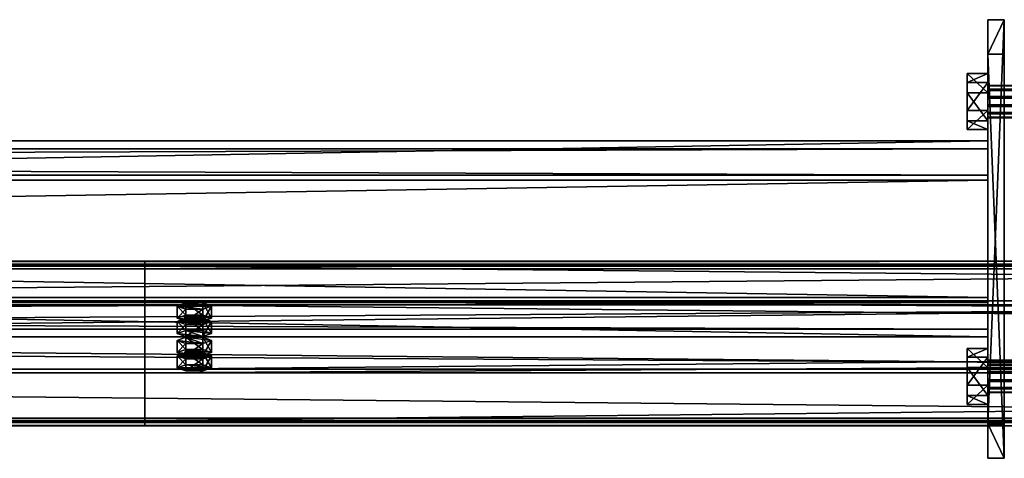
# Model space of a CAD drawing. Header units: millimetres. Extents: x -333 to 67333, y -930 to 39730.
# Tile 775 of 1056: x 10424 to 11020, y 24943 to 25208. Entities that reach past the tile are written whole.
import ezdxf

# ---------------------------------------------------------------- set-up
doc = ezdxf.new("R2010")
doc.units = ezdxf.units.MM
for name, color, linetype in [('13', 7, 'Continuous'), ('5', 7, 'Continuous'), ('95', 7, 'Continuous'), ('99', 7, 'Continuous')]:
    doc.layers.add(name, color=color, linetype=linetype)

msp = doc.modelspace()

# ---------------------------------------------------------------- meshes
at = {"layer": '13', "color": 30}
mesh = msp.add_polyface(dxfattribs=at)
corners = [(4899.99, 24965.81, 6372.77), (4899.99, 25038.2, 6357.38), (11699.99, 25038.2, 6357.38), (11699.99, 24965.81, 6372.77), (4899.99, 24997.03, 6163.71), (11699.99, 24997.03, 6163.71), (4899.99, 25057.68, 6150.82), (11699.99, 25057.68, 6150.82), (4899.99, 25060.38, 6163.54), (11699.99, 25060.38, 6163.54), (4899.99, 25062.33, 6163.12), (11699.99, 25062.33, 6163.12), (4899.99, 25059.22, 6148.45), (11699.99, 25059.22, 6148.45), (4899.99, 24994.66, 6162.17), (11699.99, 24994.66, 6162.17), (4899.99, 25035.82, 6355.84), (11699.99, 25035.82, 6355.84), (4899.99, 24967.35, 6370.4), (11699.99, 24967.35, 6370.4), (4899.99, 24964.65, 6357.68), (11699.99, 24964.65, 6357.68), (4899.99, 24962.69, 6358.1), (11699.99, 24962.69, 6358.1)]
mesh.append_faces([[corners[k] for k in face] for face in [(0, 2, 3, 3), (1, 5, 2, 2), (4, 7, 5, 5), (6, 9, 7, 7), (8, 11, 9, 9), (10, 13, 11, 11), (12, 15, 13, 13), (14, 17, 15, 15), (16, 19, 17, 17), (18, 21, 19, 19), (20, 23, 21, 21), (22, 3, 23, 23), (20, 0, 22, 22), (8, 12, 10, 10), (11, 7, 9, 9)]], dxfattribs={"vtx0": -1, "color": 30})
mesh.append_faces([[corners[k] for k in face] for face in [(0, 16, 1, 1), (16, 0, 18, 18), (18, 0, 20, 20), (12, 6, 14, 14), (14, 1, 16, 16), (3, 19, 23, 23), (19, 2, 17, 17), (17, 2, 15, 15), (15, 5, 13, 13)]], dxfattribs={"vtx0": -1, "vtx1": -1, "color": 30})
mesh.append_faces([[corners[k] for k in face] for face in [(12, 8, 6, 6), (14, 6, 4, 4), (14, 4, 1, 1), (7, 11, 13, 13), (19, 3, 2, 2), (15, 2, 5, 5), (13, 5, 7, 7)]], dxfattribs={"vtx0": -1, "vtx2": -1, "vtx3": -1, "color": 30})
mesh.append_faces([[corners[k] for k in face] for face in [(21, 23, 19, 19)]], dxfattribs={"vtx1": -1, "color": 30})
mesh.append_faces([[corners[k] for k in face] for face in [(0, 1, 2, 2), (1, 4, 5, 5), (4, 6, 7, 7), (6, 8, 9, 9), (8, 10, 11, 11), (10, 12, 13, 13), (12, 14, 15, 15), (14, 16, 17, 17), (16, 18, 19, 19), (18, 20, 21, 21), (20, 22, 23, 23), (22, 0, 3, 3)]], dxfattribs={"vtx2": -1, "vtx3": -1, "color": 30})
mesh = msp.add_polyface(dxfattribs=at)
corners = [(10499.99, 24965.81, 6372.77), (10499.99, 25038.2, 6357.38), (17299.99, 25038.2, 6357.38), (17299.99, 24965.81, 6372.77), (10499.99, 24997.03, 6163.71), (17299.99, 24997.03, 6163.71), (10499.99, 25057.68, 6150.82), (17299.99, 25057.68, 6150.82), (10499.99, 25060.38, 6163.54), (17299.99, 25060.38, 6163.54), (10499.99, 25062.33, 6163.12), (17299.99, 25062.33, 6163.12), (10499.99, 25059.22, 6148.45), (17299.99, 25059.22, 6148.45), (10499.99, 24994.66, 6162.17), (17299.99, 24994.66, 6162.17), (10499.99, 25035.82, 6355.84), (17299.99, 25035.82, 6355.84), (10499.99, 24967.35, 6370.4), (17299.99, 24967.35, 6370.4), (10499.99, 24964.65, 6357.68), (17299.99, 24964.65, 6357.68), (10499.99, 24962.69, 6358.1), (17299.99, 24962.69, 6358.1)]
mesh.append_faces([[corners[k] for k in face] for face in [(0, 2, 3, 3), (1, 5, 2, 2), (4, 7, 5, 5), (6, 9, 7, 7), (8, 11, 9, 9), (10, 13, 11, 11), (12, 15, 13, 13), (14, 17, 15, 15), (16, 19, 17, 17), (18, 21, 19, 19), (20, 23, 21, 21), (22, 3, 23, 23), (20, 0, 22, 22), (8, 12, 10, 10), (11, 7, 9, 9)]], dxfattribs={"vtx0": -1, "color": 30})
mesh.append_faces([[corners[k] for k in face] for face in [(0, 16, 1, 1), (16, 0, 18, 18), (18, 0, 20, 20), (12, 6, 14, 14), (14, 1, 16, 16), (3, 19, 23, 23), (19, 2, 17, 17), (17, 2, 15, 15), (15, 5, 13, 13)]], dxfattribs={"vtx0": -1, "vtx1": -1, "color": 30})
mesh.append_faces([[corners[k] for k in face] for face in [(12, 8, 6, 6), (14, 6, 4, 4), (14, 4, 1, 1), (7, 11, 13, 13), (19, 3, 2, 2), (15, 2, 5, 5), (13, 5, 7, 7)]], dxfattribs={"vtx0": -1, "vtx2": -1, "vtx3": -1, "color": 30})
mesh.append_faces([[corners[k] for k in face] for face in [(21, 23, 19, 19)]], dxfattribs={"vtx1": -1, "color": 30})
mesh.append_faces([[corners[k] for k in face] for face in [(0, 1, 2, 2), (1, 4, 5, 5), (4, 6, 7, 7), (6, 8, 9, 9), (8, 10, 11, 11), (10, 12, 13, 13), (12, 14, 15, 15), (14, 16, 17, 17), (16, 18, 19, 19), (18, 20, 21, 21), (20, 22, 23, 23), (22, 0, 3, 3)]], dxfattribs={"vtx2": -1, "vtx3": -1, "color": 30})
at = {"layer": '5', "color": 131}
mesh = msp.add_polyface(dxfattribs=at)
corners = [(11009.95, 25111.2, 6008.63), (11009.95, 25021.21, 6027.75), (5589.94, 25021.21, 6027.75), (5589.94, 25111.2, 6008.63), (11009.95, 25040.33, 6117.74), (5589.94, 25040.33, 6117.74), (11009.95, 25130.32, 6098.62), (5589.94, 25130.32, 6098.62), (11009.95, 25114.28, 6003.88), (11009.95, 25135.07, 6101.7), (5589.94, 25135.07, 6101.7), (5589.94, 25114.28, 6003.88), (11009.95, 25037.25, 6122.49), (5589.94, 25037.25, 6122.49), (11009.95, 25016.46, 6024.67), (5589.94, 25016.46, 6024.67)]
mesh.append_faces([[corners[k] for k in face] for face in [(0, 2, 3, 3), (1, 5, 2, 2), (4, 7, 5, 5), (6, 3, 7, 7), (8, 10, 11, 11), (9, 13, 10, 10), (12, 15, 13, 13), (14, 11, 15, 15)]], dxfattribs={"vtx0": -1, "color": 131})
mesh.append_faces([[corners[k] for k in face] for face in [(6, 8, 0, 0), (12, 4, 14, 14), (11, 3, 15, 15), (3, 10, 7, 7), (7, 10, 5, 5), (15, 2, 13, 13), (2, 15, 3, 3), (13, 5, 10, 10)]], dxfattribs={"vtx0": -1, "vtx1": -1, "color": 131})
mesh.append_faces([[corners[k] for k in face] for face in [(9, 6, 4, 4), (6, 9, 8, 8), (0, 8, 14, 14), (4, 12, 9, 9), (14, 4, 1, 1), (14, 1, 0, 0), (3, 11, 10, 10), (13, 2, 5, 5)]], dxfattribs={"vtx0": -1, "vtx2": -1, "vtx3": -1, "color": 131})
mesh.append_faces([[corners[k] for k in face] for face in [(0, 1, 2, 2), (1, 4, 5, 5), (4, 6, 7, 7), (6, 0, 3, 3), (8, 9, 10, 10), (9, 12, 13, 13), (12, 14, 15, 15), (14, 8, 11, 11)]], dxfattribs={"vtx2": -1, "vtx3": -1, "color": 131})
at = {"layer": '95', "color": 7}
mesh = msp.add_polyface(dxfattribs=at)
corners = [(11009.95, 25168.62, 6043.43), (11009.95, 25166.27, 6038.82), (11189.95, 25166.27, 6038.82), (11189.95, 25168.62, 6043.43), (11009.95, 25161.93, 6036), (11189.95, 25161.93, 6036), (11009.95, 25156.76, 6035.73), (11189.95, 25156.76, 6035.73), (11009.95, 25152.15, 6038.08), (11189.95, 25152.15, 6038.08), (11009.95, 25149.33, 6042.42), (11189.95, 25149.33, 6042.42), (11009.95, 25149.06, 6047.59), (11189.95, 25149.06, 6047.59), (11009.95, 25151.41, 6052.2), (11189.95, 25151.41, 6052.2), (11009.95, 25155.75, 6055.02), (11189.95, 25155.75, 6055.02), (11009.95, 25160.92, 6055.29), (11189.95, 25160.92, 6055.29), (11009.95, 25165.53, 6052.94), (11189.95, 25165.53, 6052.94), (11009.95, 25168.35, 6048.6), (11189.95, 25168.35, 6048.6), (11189.95, 25175.78, 6041.91), (11189.95, 25164.19, 6029.04), (11202.45, 25164.19, 6029.04), (11202.45, 25175.78, 6041.91), (11189.95, 25147.25, 6032.64), (11202.45, 25147.25, 6032.64), (11189.95, 25141.9, 6049.11), (11202.45, 25141.9, 6049.11), (11189.95, 25153.49, 6061.99), (11202.45, 25153.49, 6061.99), (11189.95, 25170.43, 6058.39), (11202.45, 25170.43, 6058.39), (10997.45, 25175.78, 6041.91), (10997.45, 25164.19, 6029.04), (11009.95, 25164.19, 6029.04), (11009.95, 25175.78, 6041.91), (10997.45, 25147.25, 6032.64), (11009.95, 25147.25, 6032.64), (10997.45, 25141.9, 6049.11), (11009.95, 25141.9, 6049.11), (10997.45, 25153.49, 6061.99), (11009.95, 25153.49, 6061.99), (10997.45, 25170.43, 6058.39), (11009.95, 25170.43, 6058.39), (11009.95, 25002.33, 6078.78), (11009.95, 24999.98, 6074.17), (11189.95, 24999.98, 6074.17), (11189.95, 25002.33, 6078.78), (11009.95, 24995.64, 6071.35), (11189.95, 24995.64, 6071.35), (11009.95, 24990.47, 6071.08), (11189.95, 24990.47, 6071.08), (11009.95, 24985.86, 6073.43), (11189.95, 24985.86, 6073.43), (11009.95, 24983.04, 6077.77), (11189.95, 24983.04, 6077.77), (11009.95, 24982.77, 6082.94), (11189.95, 24982.77, 6082.94), (11009.95, 24985.12, 6087.55), (11189.95, 24985.12, 6087.55), (11009.95, 24989.46, 6090.37), (11189.95, 24989.46, 6090.37), (11009.95, 24994.63, 6090.64), (11189.95, 24994.63, 6090.64), (11009.95, 24999.24, 6088.29), (11189.95, 24999.24, 6088.29), (11009.95, 25002.06, 6083.95), (11189.95, 25002.06, 6083.95), (11189.95, 25009.49, 6077.26), (11189.95, 24997.91, 6064.38), (11202.45, 24997.91, 6064.38), (11202.45, 25009.49, 6077.26), (11189.95, 24980.96, 6067.99), (11202.45, 24980.96, 6067.99), (11189.95, 24975.61, 6084.46), (11202.45, 24975.61, 6084.46), (11189.95, 24987.2, 6097.33), (11202.45, 24987.2, 6097.33), (11189.95, 25004.14, 6093.73), (11202.45, 25004.14, 6093.73), (10997.45, 25009.49, 6077.26), (10997.45, 24997.91, 6064.38), (11009.95, 24997.91, 6064.38), (11009.95, 25009.49, 6077.26), (10997.45, 24980.96, 6067.99), (11009.95, 24980.96, 6067.99), (10997.45, 24975.61, 6084.46), (11009.95, 24975.61, 6084.46), (10997.45, 24987.2, 6097.33), (11009.95, 24987.2, 6097.33), (10997.45, 25004.14, 6093.73), (11009.95, 25004.14, 6093.73)]
mesh.append_faces([[corners[k] for k in face] for face in [(0, 2, 3, 3), (1, 5, 2, 2), (4, 7, 5, 5), (6, 9, 7, 7), (8, 11, 9, 9), (10, 13, 11, 11), (12, 15, 13, 13), (14, 17, 15, 15), (16, 19, 17, 17), (18, 21, 19, 19), (20, 23, 21, 21), (22, 3, 23, 23), (4, 8, 6, 6), (18, 22, 20, 20), (23, 19, 21, 21), (11, 7, 9, 9), (24, 26, 27, 27), (25, 29, 26, 26), (28, 31, 29, 29), (30, 33, 31, 31), (32, 35, 33, 33), (34, 27, 35, 35), (25, 30, 28, 28), (32, 24, 34, 34), (27, 33, 35, 35), (31, 26, 29, 29), (36, 38, 39, 39), (37, 41, 38, 38), (40, 43, 41, 41), (42, 45, 43, 43), (44, 47, 45, 45), (46, 39, 47, 47), (37, 42, 40, 40), (44, 36, 46, 46), (39, 45, 47, 47), (43, 38, 41, 41), (48, 50, 51, 51), (49, 53, 50, 50), (52, 55, 53, 53), (54, 57, 55, 55), (56, 59, 57, 57), (58, 61, 59, 59), (60, 63, 61, 61), (62, 65, 63, 63), (64, 67, 65, 65), (66, 69, 67, 67), (68, 71, 69, 69), (70, 51, 71, 71), (52, 56, 54, 54), (66, 70, 68, 68), (71, 67, 69, 69), (59, 55, 57, 57), (72, 74, 75, 75), (73, 77, 74, 74), (76, 79, 77, 77), (78, 81, 79, 79), (80, 83, 81, 81), (82, 75, 83, 83), (73, 78, 76, 76), (80, 72, 82, 82), (75, 81, 83, 83), (79, 74, 77, 77), (84, 86, 87, 87), (85, 89, 86, 86), (88, 91, 89, 89), (90, 93, 91, 91), (92, 95, 93, 93), (94, 87, 95, 95), (85, 90, 88, 88), (92, 84, 94, 94), (87, 93, 95, 95), (91, 86, 89, 89)]], dxfattribs={"vtx0": -1, "color": 7})
mesh.append_faces([[corners[k] for k in face] for face in [(8, 4, 10, 10), (10, 4, 12, 12), (12, 0, 14, 14), (14, 0, 16, 16), (16, 22, 18, 18), (19, 23, 17, 17), (17, 3, 15, 15), (15, 2, 13, 13), (13, 5, 11, 11), (30, 24, 32, 32), (33, 26, 31, 31), (42, 36, 44, 44), (45, 38, 43, 43), (56, 52, 58, 58), (58, 49, 60, 60), (60, 48, 62, 62), (62, 70, 64, 64), (64, 70, 66, 66), (67, 71, 65, 65), (65, 51, 63, 63), (63, 50, 61, 61), (61, 53, 59, 59), (78, 72, 80, 80), (81, 74, 79, 79), (90, 84, 92, 92), (93, 86, 91, 91)]], dxfattribs={"vtx0": -1, "vtx1": -1, "color": 7})
mesh.append_faces([[corners[k] for k in face] for face in [(12, 4, 1, 1), (12, 1, 0, 0), (16, 0, 22, 22), (17, 23, 3, 3), (15, 3, 2, 2), (13, 2, 5, 5), (11, 5, 7, 7), (30, 25, 24, 24), (33, 27, 26, 26), (42, 37, 36, 36), (45, 39, 38, 38), (58, 52, 49, 49), (60, 49, 48, 48), (62, 48, 70, 70), (65, 71, 51, 51), (63, 51, 50, 50), (61, 50, 53, 53), (59, 53, 55, 55), (78, 73, 72, 72), (81, 75, 74, 74), (90, 85, 84, 84), (93, 87, 86, 86)]], dxfattribs={"vtx0": -1, "vtx2": -1, "vtx3": -1, "color": 7})
mesh.append_faces([[corners[k] for k in face] for face in [(0, 1, 2, 2), (1, 4, 5, 5), (4, 6, 7, 7), (6, 8, 9, 9), (8, 10, 11, 11), (10, 12, 13, 13), (12, 14, 15, 15), (14, 16, 17, 17), (16, 18, 19, 19), (18, 20, 21, 21), (20, 22, 23, 23), (22, 0, 3, 3), (24, 25, 26, 26), (25, 28, 29, 29), (28, 30, 31, 31), (30, 32, 33, 33), (32, 34, 35, 35), (34, 24, 27, 27), (36, 37, 38, 38), (37, 40, 41, 41), (40, 42, 43, 43), (42, 44, 45, 45), (44, 46, 47, 47), (46, 36, 39, 39), (48, 49, 50, 50), (49, 52, 53, 53), (52, 54, 55, 55), (54, 56, 57, 57), (56, 58, 59, 59), (58, 60, 61, 61), (60, 62, 63, 63), (62, 64, 65, 65), (64, 66, 67, 67), (66, 68, 69, 69), (68, 70, 71, 71), (70, 48, 51, 51), (72, 73, 74, 74), (73, 76, 77, 77), (76, 78, 79, 79), (78, 80, 81, 81), (80, 82, 83, 83), (82, 72, 75, 75), (84, 85, 86, 86), (85, 88, 89, 89), (88, 90, 91, 91), (90, 92, 93, 93), (92, 94, 95, 95), (94, 84, 87, 87)]], dxfattribs={"vtx2": -1, "vtx3": -1, "color": 7})
at = {"layer": '95', "color": 20}
mesh = msp.add_polyface(dxfattribs=at)
corners = [(10535.99, 25027.8, 6308.48), (10535.19, 25027.18, 6305.54), (10535.19, 25025.22, 6305.96), (10535.99, 25025.84, 6308.89), (10532.99, 25026.72, 6303.39), (10532.99, 25024.76, 6303.81), (10529.99, 25026.55, 6302.61), (10529.99, 25024.6, 6303.02), (10526.99, 25026.72, 6303.39), (10526.99, 25024.76, 6303.81), (10524.79, 25027.18, 6305.54), (10524.79, 25025.22, 6305.96), (10523.99, 25027.8, 6308.48), (10523.99, 25025.84, 6308.89), (10524.79, 25028.42, 6311.41), (10524.79, 25026.47, 6311.83), (10526.99, 25028.88, 6313.56), (10526.99, 25026.92, 6313.98), (10529.99, 25029.05, 6314.35), (10529.99, 25027.09, 6314.76), (10532.99, 25028.88, 6313.56), (10532.99, 25026.92, 6313.98), (10535.19, 25028.42, 6311.41), (10535.19, 25026.47, 6311.83), (10540.38, 25025.84, 6308.89), (10535.19, 25023.97, 6300.09), (10535.19, 25016.64, 6301.65), (10540.38, 25018.51, 6310.45), (10524.79, 25023.97, 6300.09), (10524.79, 25016.64, 6301.65), (10519.6, 25025.84, 6308.89), (10519.6, 25018.51, 6310.45), (10524.79, 25027.72, 6317.7), (10524.79, 25020.38, 6319.26), (10535.19, 25027.72, 6317.7), (10535.19, 25020.38, 6319.26), (10540.38, 25035.14, 6306.92), (10535.19, 25033.27, 6298.11), (10535.19, 25025.93, 6299.67), (10540.38, 25027.8, 6308.48), (10524.79, 25033.27, 6298.11), (10524.79, 25025.93, 6299.67), (10519.6, 25035.14, 6306.92), (10519.6, 25027.8, 6308.48), (10524.79, 25037.01, 6315.72), (10524.79, 25029.67, 6317.28), (10535.19, 25037.01, 6315.72), (10535.19, 25029.67, 6317.28), (10535.99, 25007.01, 6210.66), (10535.19, 25006.39, 6207.73), (10535.19, 25004.43, 6208.14), (10535.99, 25005.05, 6211.08), (10532.99, 25005.93, 6205.58), (10532.99, 25003.97, 6206), (10529.99, 25005.76, 6204.79), (10529.99, 25003.81, 6205.21), (10526.99, 25005.93, 6205.58), (10526.99, 25003.97, 6206), (10524.79, 25006.39, 6207.73), (10524.79, 25004.43, 6208.14), (10523.99, 25007.01, 6210.66), (10523.99, 25005.05, 6211.08), (10524.79, 25007.63, 6213.6), (10524.79, 25005.68, 6214.01), (10526.99, 25008.09, 6215.75), (10526.99, 25006.13, 6216.16), (10529.99, 25008.26, 6216.53), (10529.99, 25006.3, 6216.95), (10532.99, 25008.09, 6215.75), (10532.99, 25006.13, 6216.16), (10535.19, 25007.63, 6213.6), (10535.19, 25005.68, 6214.01), (10540.38, 25005.05, 6211.08), (10535.19, 25003.18, 6202.27), (10535.19, 24995.85, 6203.83), (10540.38, 24997.72, 6212.64), (10524.79, 25003.18, 6202.27), (10524.79, 24995.85, 6203.83), (10519.6, 25005.05, 6211.08), (10519.6, 24997.72, 6212.64), (10524.79, 25006.92, 6219.88), (10524.79, 24999.59, 6221.44), (10535.19, 25006.92, 6219.88), (10535.19, 24999.59, 6221.44), (10540.38, 25014.35, 6209.1), (10535.19, 25012.47, 6200.3), (10535.19, 25005.14, 6201.86), (10540.38, 25007.01, 6210.66), (10524.79, 25012.47, 6200.3), (10524.79, 25005.14, 6201.86), (10519.6, 25014.35, 6209.1), (10519.6, 25007.01, 6210.66), (10524.79, 25016.22, 6217.91), (10524.79, 25008.88, 6219.47), (10535.19, 25016.22, 6217.91), (10535.19, 25008.88, 6219.47)]
mesh.append_faces([[corners[k] for k in face] for face in [(0, 2, 3, 3), (1, 5, 2, 2), (4, 7, 5, 5), (6, 9, 7, 7), (8, 11, 9, 9), (10, 13, 11, 11), (12, 15, 13, 13), (14, 17, 15, 15), (16, 19, 17, 17), (18, 21, 19, 19), (20, 23, 21, 21), (22, 3, 23, 23), (6, 10, 8, 8), (16, 20, 18, 18), (23, 19, 21, 21), (11, 7, 9, 9), (24, 26, 27, 27), (25, 29, 26, 26), (28, 31, 29, 29), (30, 33, 31, 31), (32, 35, 33, 33), (34, 27, 35, 35), (25, 30, 28, 28), (32, 24, 34, 34), (27, 33, 35, 35), (31, 26, 29, 29), (36, 38, 39, 39), (37, 41, 38, 38), (40, 43, 41, 41), (42, 45, 43, 43), (44, 47, 45, 45), (46, 39, 47, 47), (37, 42, 40, 40), (44, 36, 46, 46), (39, 45, 47, 47), (43, 38, 41, 41), (48, 50, 51, 51), (49, 53, 50, 50), (52, 55, 53, 53), (54, 57, 55, 55), (56, 59, 57, 57), (58, 61, 59, 59), (60, 63, 61, 61), (62, 65, 63, 63), (64, 67, 65, 65), (66, 69, 67, 67), (68, 71, 69, 69), (70, 51, 71, 71), (52, 56, 54, 54), (64, 68, 66, 66), (71, 67, 69, 69), (59, 55, 57, 57), (72, 74, 75, 75), (73, 77, 74, 74), (76, 79, 77, 77), (78, 81, 79, 79), (80, 83, 81, 81), (82, 75, 83, 83), (73, 78, 76, 76), (80, 72, 82, 82), (75, 81, 83, 83), (79, 74, 77, 77), (84, 86, 87, 87), (85, 89, 86, 86), (88, 91, 89, 89), (90, 93, 91, 91), (92, 95, 93, 93), (94, 87, 95, 95), (85, 90, 88, 88), (92, 84, 94, 94), (87, 93, 95, 95), (91, 86, 89, 89)]], dxfattribs={"vtx0": -1, "color": 20})
mesh.append_faces([[corners[k] for k in face] for face in [(10, 1, 12, 12), (12, 0, 14, 14), (14, 0, 16, 16), (19, 23, 17, 17), (17, 3, 15, 15), (15, 2, 13, 13), (13, 5, 11, 11), (30, 24, 32, 32), (33, 26, 31, 31), (42, 36, 44, 44), (45, 38, 43, 43), (56, 52, 58, 58), (58, 52, 60, 60), (60, 48, 62, 62), (62, 48, 64, 64), (67, 71, 65, 65), (65, 51, 63, 63), (63, 50, 61, 61), (61, 53, 59, 59), (78, 72, 80, 80), (81, 75, 79, 79), (90, 85, 92, 92), (93, 86, 91, 91)]], dxfattribs={"vtx0": -1, "vtx1": -1, "color": 20})
mesh.append_faces([[corners[k] for k in face] for face in [(10, 6, 4, 4), (10, 4, 1, 1), (12, 1, 0, 0), (16, 0, 22, 22), (16, 22, 20, 20), (17, 23, 3, 3), (15, 3, 2, 2), (13, 2, 5, 5), (11, 5, 7, 7), (30, 25, 24, 24), (33, 27, 26, 26), (42, 37, 36, 36), (45, 39, 38, 38), (60, 52, 49, 49), (60, 49, 48, 48), (64, 48, 70, 70), (64, 70, 68, 68), (65, 71, 51, 51), (63, 51, 50, 50), (61, 50, 53, 53), (59, 53, 55, 55), (78, 73, 72, 72), (79, 75, 74, 74), (92, 85, 84, 84), (93, 87, 86, 86)]], dxfattribs={"vtx0": -1, "vtx2": -1, "vtx3": -1, "color": 20})
mesh.append_faces([[corners[k] for k in face] for face in [(0, 1, 2, 2), (1, 4, 5, 5), (4, 6, 7, 7), (6, 8, 9, 9), (8, 10, 11, 11), (10, 12, 13, 13), (12, 14, 15, 15), (14, 16, 17, 17), (16, 18, 19, 19), (18, 20, 21, 21), (20, 22, 23, 23), (22, 0, 3, 3), (24, 25, 26, 26), (25, 28, 29, 29), (28, 30, 31, 31), (30, 32, 33, 33), (32, 34, 35, 35), (34, 24, 27, 27), (36, 37, 38, 38), (37, 40, 41, 41), (40, 42, 43, 43), (42, 44, 45, 45), (44, 46, 47, 47), (46, 36, 39, 39), (48, 49, 50, 50), (49, 52, 53, 53), (52, 54, 55, 55), (54, 56, 57, 57), (56, 58, 59, 59), (58, 60, 61, 61), (60, 62, 63, 63), (62, 64, 65, 65), (64, 66, 67, 67), (66, 68, 69, 69), (68, 70, 71, 71), (70, 48, 51, 51), (72, 73, 74, 74), (73, 76, 77, 77), (76, 78, 79, 79), (78, 80, 81, 81), (80, 82, 83, 83), (82, 72, 75, 75), (84, 85, 86, 86), (85, 88, 89, 89), (88, 90, 91, 91), (90, 92, 93, 93), (92, 94, 95, 95), (94, 84, 87, 87)]], dxfattribs={"vtx2": -1, "vtx3": -1, "color": 20})
at = {"layer": '99', "color": 7}
mesh = msp.add_polyface(dxfattribs=at)
corners = [(11009.95, 25208.36, 6086.1), (11009.95, 24963.82, 6138.08), (11009.95, 24943.03, 6040.27), (11009.95, 25187.57, 5988.29), (11019.95, 24963.82, 6138.08), (11019.95, 24943.03, 6040.27), (11019.95, 25208.36, 6086.1), (11019.95, 25187.57, 5988.29)]
mesh.append_faces([[corners[k] for k in face] for face in [(0, 2, 3, 3), (1, 5, 2, 2), (4, 7, 5, 5), (6, 3, 7, 7), (1, 6, 4, 4), (3, 5, 7, 7)]], dxfattribs={"vtx0": -1, "color": 7})
mesh.append_faces([[corners[k] for k in face] for face in [(0, 1, 2, 2), (1, 4, 5, 5), (4, 6, 7, 7), (6, 0, 3, 3), (1, 0, 6, 6), (3, 2, 5, 5)]], dxfattribs={"vtx2": -1, "vtx3": -1, "color": 7})

doc.saveas('drawing.dxf')
